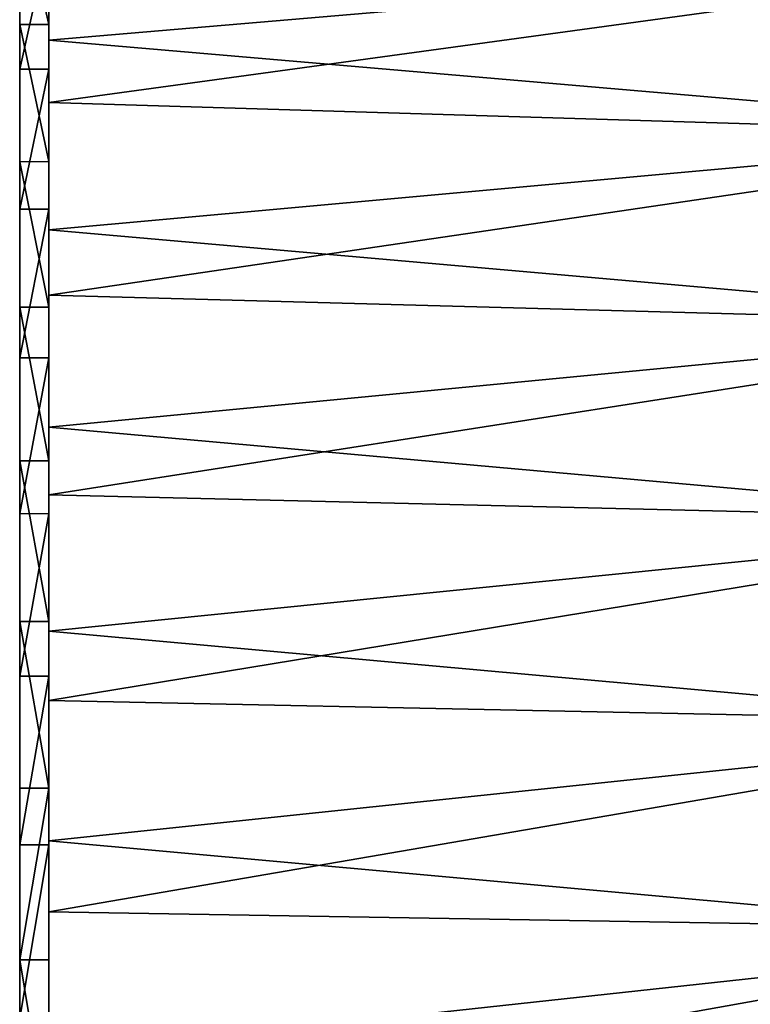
# Model space of a CAD drawing. Header units: metres. Extents: x -24 to 72, y -247 to 22.
# Tile 563 of 573: x 61.5 to 66.5, y 4.82 to 11.56. Entities that reach past the tile are written whole.
import ezdxf

# ---------------------------------------------------------------- set-up
doc = ezdxf.new("R2010")
doc.units = ezdxf.units.M
doc.layers.add('solid_509589_MEDIA_SW0001', color=7, linetype='CONTINUOUS')

msp = doc.modelspace()

# ---------------------------------------------------------------- linework, layer by layer
at = {"layer": 'solid_509589_MEDIA_SW0001'}
for points in [[(61.700001, 20.998472, 84.752892), (61.700001, 6.901042, 104.333687), (61.700001, 8.309077, 103.786247)], [(61.700001, 20.962215, 83.240776), (61.700001, 6.901042, 104.333687), (61.700001, 20.998472, 84.752892)], [(61.700001, 20.998472, 84.752892), (61.700001, 8.309077, 103.786247), (61.700001, 20.925869, 86.262993)], [(61.700001, 13.696838, 94.09063), (61.700001, 6.901042, 104.333687), (61.700001, 20.962215, 83.240776)], [(61.700001, 20.925869, 86.262993), (61.700001, 8.309077, 103.786247), (61.700001, 9.67455, 103.138741)], [(61.700001, 20.925869, 86.262993), (61.700001, 9.67455, 103.138741), (61.700001, 20.745018, 87.762558)], [(61.700001, 20.745018, 87.762558), (61.700001, 9.67455, 103.138741), (61.700001, 10.991409, 102.393814)], [(61.700001, 20.745018, 87.762558), (61.700001, 10.991409, 102.393814), (61.700001, 20.456341, 89.247398)], [(61.700001, 20.456341, 89.247398), (61.700001, 10.991409, 102.393814), (61.700001, 12.249323, 101.557381)], [(61.5, 16.71945, 84.707809), (61.5, -5.913662, 68.859932), (61.5, -7.06707, 69.34613)], [(61.5, 16.657057, 85.957947), (61.5, 16.71945, 84.707809), (61.5, -7.06707, 69.34613)], [(61.5, 16.71945, 84.707809), (61.5, 16.688278, 83.45842), (61.5, -5.913662, 68.859932)], [(61.5, 16.688278, 83.45842), (61.5, -4.72896, 68.461906), (61.5, -5.913662, 68.859932)], [(61.5, 16.688278, 83.45842), (61.5, 16.563854, 82.214851), (61.5, -4.72896, 68.461906)], [(61.5, 16.657057, 85.957947), (61.5, -7.06707, 69.34613), (61.5, -8.179207, 69.916306)], [(61.5, 16.501642, 87.198021), (61.5, 16.657057, 85.957947), (61.5, -8.179207, 69.916306)], [(61.5, 16.563854, 82.214851), (61.5, -3.517831, 68.153503), (61.5, -4.72896, 68.461906)], [(61.5, 16.563854, 82.214851), (61.5, 16.346498, 80.98217), (61.5, -3.517831, 68.153503)], [(61.5, 16.501642, 87.198021), (61.5, -8.179207, 69.916306), (61.5, -9.245638, 70.56797)], [(61.5, 16.254017, 88.423027), (61.5, 16.501642, 87.198021), (61.5, -9.245638, 70.56797)], [(61.5, 16.346498, 80.98217), (61.5, -2.285152, 67.93615), (61.5, -3.517831, 68.153503)], [(61.5, 16.346498, 80.98217), (61.5, 16.038095, 79.771042), (61.5, -2.285152, 67.93615)], [(61.5, 16.254017, 88.423027), (61.5, -9.245638, 70.56797), (61.5, -10.261936, 71.298645)], [(61.5, 15.915007, 89.627937), (61.5, 16.254017, 88.423027), (61.5, -10.261936, 71.298645)], [(61.5, 16.038095, 79.771042), (61.5, -1.041583, 67.811722), (61.5, -2.285152, 67.93615)], [(61.5, 16.038095, 79.771042), (61.5, 15.640069, 78.586334), (61.5, -1.041583, 67.811722)], [(61.5, 15.915007, 89.627937), (61.5, -10.261936, 71.298645), (61.5, -11.219314, 72.101997)], [(61.5, 15.487546, 90.802338), (61.5, 15.915007, 89.627937), (61.5, -11.219314, 72.101997)], [(61.5, 15.640069, 78.586334), (61.5, 0.207806, 67.780548), (61.5, -1.041583, 67.811722)], [(61.5, 15.640069, 78.586334), (61.5, 15.153867, 77.43293), (61.5, 0.207806, 67.780548)], [(61.5, 15.487546, 90.802338), (61.5, -11.219314, 72.101997), (61.5, -12.113997, 72.974625)], [(61.5, 14.973539, 91.941521), (61.5, 15.487546, 90.802338), (61.5, -12.113997, 72.974625)], [(61.5, 15.153867, 77.43293), (61.5, 1.457946, 67.842941), (61.5, 0.207806, 67.780548)], [(61.5, 15.153867, 77.43293), (61.5, 14.583694, 76.320793), (61.5, 1.457946, 67.842941)], [(61.5, 14.973539, 91.941521), (61.5, -12.113997, 72.974625), (61.5, -12.942226, 73.913124)], [(61.5, 14.374911, 93.040787), (61.5, 14.973539, 91.941521), (61.5, -12.942226, 73.913124)], [(61.5, 14.583694, 76.320793), (61.5, 2.698023, 67.99836), (61.5, 1.457946, 67.842941)], [(61.5, 14.583694, 76.320793), (61.5, 13.932026, 75.254364), (61.5, 2.698023, 67.99836)], [(61.5, 14.374911, 93.040787), (61.5, -12.942226, 73.913124), (61.5, -13.696838, 74.90937)], [(61.5, 13.696838, 94.09063), (61.5, 14.374911, 93.040787), (61.5, -13.696838, 74.90937)], [(61.5, 13.932026, 75.254364), (61.5, 3.923024, 68.245987), (61.5, 2.698023, 67.99836)], [(61.5, 13.932026, 75.254364), (61.5, 13.201357, 74.23806), (61.5, 3.923024, 68.245987)], [(61.700001, 10.587354, 71.558159), (61.700001, 13.829099, 68.696327), (61.700001, 12.655937, 67.742088)], [(61.700001, 11.52492, 72.385559), (61.700001, 12.398078, 73.280769), (61.700001, 13.829099, 68.696327)], [(61.700001, 10.587354, 71.558159), (61.700001, 11.52492, 72.385559), (61.700001, 13.829099, 68.696327)], [(61.5, -14.374911, 75.959213), (61.5, 13.696838, 94.09063), (61.5, -13.696838, 74.90937)], [(61.5, -14.374911, 75.959213), (61.5, 12.942226, 95.086876), (61.5, 13.696838, 94.09063)], [(61.700001, 12.941845, 95.087357), (61.700001, 6.901042, 104.333687), (61.700001, 13.696838, 94.09063)], [(61.5, 13.201357, 74.23806), (61.5, 5.127936, 68.584991), (61.5, 3.923024, 68.245987)], [(61.5, 13.201357, 74.23806), (61.5, 12.398005, 73.280685), (61.5, 5.127936, 68.584991)], [(61.5, -14.973539, 77.058479), (61.5, 12.113997, 96.025375), (61.5, 12.942226, 95.086876)], [(61.5, -14.374911, 75.959213), (61.5, -14.973539, 77.058479), (61.5, 12.942226, 95.086876)], [(61.700001, 12.941845, 95.087357), (61.700001, 12.114444, 96.024918), (61.700001, 6.901042, 104.333687)], [(69.046227, 12.045105, 67.297806), (61.700001, 11.418697, 66.875771), (61.700001, 12.655937, 67.742088)], [(61.700001, 9.59063, 70.803162), (61.700001, 12.655937, 67.742088), (61.700001, 11.418697, 66.875771)], [(61.700001, 9.59063, 70.803162), (61.700001, 10.587354, 71.558159), (61.700001, 12.655937, 67.742088)], [(61.700001, 11.52492, 72.385559), (61.5, 12.398005, 73.280685), (61.700001, 12.398078, 73.280769)], [(61.5, 12.398005, 73.280685), (61.5, 6.302339, 69.012451), (61.5, 5.127936, 68.584991)], [(61.5, 12.398005, 73.280685), (61.5, 11.525373, 72.386002), (61.5, 6.302339, 69.012451)], [(61.700001, 11.52492, 72.385559), (61.5, 11.525373, 72.386002), (61.5, 12.398005, 73.280685)], [(69.099991, 12.006639, 101.729065), (61.700001, 12.249323, 101.557381), (61.700001, 10.991409, 102.393814)], [(61.700001, 12.114444, 96.024918), (61.5, 12.113997, 96.025375), (61.5, 11.219314, 96.898003)], [(61.700001, 12.114444, 96.024918), (61.5, 11.219314, 96.898003), (61.700001, 11.219234, 96.898079)], [(61.5, -15.487546, 78.197662), (61.5, 11.219314, 96.898003), (61.5, 12.113997, 96.025375)], [(61.5, -14.973539, 77.058479), (61.5, -15.487546, 78.197662), (61.5, 12.113997, 96.025375)], [(61.700001, 12.114444, 96.024918), (61.700001, 11.219234, 96.898079), (61.700001, 6.901042, 104.333687)], [(69.046227, 12.045105, 67.297806), (69.046227, 10.787225, 66.482346), (61.700001, 11.418697, 66.875771)], [(69.122269, 10.765785, 102.530472), (69.099991, 12.006639, 101.729065), (61.700001, 10.991409, 102.393814)], [(61.5, 11.525373, 72.386002), (61.5, 7.441524, 69.526459), (61.5, 6.302339, 69.012451)], [(61.5, 11.525373, 72.386002), (61.5, 10.586876, 71.55777), (61.5, 7.441524, 69.526459)], [(61.700001, 10.587354, 71.558159), (61.5, 10.586876, 71.55777), (61.5, 11.525373, 72.386002)], [(61.700001, 10.587354, 71.558159), (61.5, 11.525373, 72.386002), (61.700001, 11.52492, 72.385559)], [(69.046227, 10.787225, 66.482346), (61.700001, 10.120763, 66.099724), (61.700001, 11.418697, 66.875771)], [(61.700001, 8.540268, 70.124771), (61.700001, 11.418697, 66.875771), (61.700001, 10.120763, 66.099724)], [(61.700001, 8.540268, 70.124771), (61.700001, 9.59063, 70.803162), (61.700001, 11.418697, 66.875771)], [(61.5, -15.915007, 79.372063), (61.5, 10.261936, 97.701355), (61.5, 11.219314, 96.898003)], [(61.700001, 11.219234, 96.898079), (61.5, 11.219314, 96.898003), (61.5, 10.261936, 97.701355)], [(61.5, -15.487546, 78.197662), (61.5, -15.915007, 79.372063), (61.5, 11.219314, 96.898003)], [(61.700001, 11.219234, 96.898079), (61.5, 10.261936, 97.701355), (61.700001, 10.261494, 97.701706)], [(61.700001, 11.219234, 96.898079), (61.700001, 5.455098, 104.779091), (61.700001, 6.901042, 104.333687)], [(61.700001, 11.219234, 96.898079), (61.700001, 10.261494, 97.701706), (61.700001, 5.455098, 104.779091)], [(69.122269, 10.765785, 102.530472), (61.700001, 10.991409, 102.393814), (61.700001, 9.67455, 103.138741)], [(69.046227, 10.787225, 66.482346), (69.046227, 9.474376, 65.758705), (61.700001, 10.120763, 66.099724)], [(69.14756, 9.47069, 103.243156), (69.122269, 10.765785, 102.530472), (61.700001, 9.67455, 103.138741)], [(61.700001, 9.59063, 70.803162), (61.5, 10.586876, 71.55777), (61.700001, 10.587354, 71.558159)], [(61.5, 10.586876, 71.55777), (61.5, 8.540791, 70.125092), (61.5, 7.441524, 69.526459)], [(61.5, 10.586876, 71.55777), (61.5, 9.59063, 70.803162), (61.5, 8.540791, 70.125092)], [(61.700001, 9.59063, 70.803162), (61.5, 9.59063, 70.803162), (61.5, 10.586876, 71.55777)], [(61.5, -16.254017, 80.576973), (61.5, 9.245638, 98.43203), (61.5, 10.261936, 97.701355)], [(61.700001, 10.261494, 97.701706), (61.5, 10.261936, 97.701355), (61.5, 9.245638, 98.43203)], [(61.5, -15.915007, 79.372063), (61.5, -16.254017, 80.576973), (61.5, 10.261936, 97.701355)], [(61.700001, 10.261494, 97.701706), (61.5, 9.245638, 98.43203), (61.700001, 9.246193, 98.431671)], [(61.700001, 10.261494, 97.701706), (61.700001, 9.246193, 98.431671), (61.700001, 5.455098, 104.779091)], [(69.046227, 9.474376, 65.758705), (61.700001, 8.7704, 65.419113), (61.700001, 10.120763, 66.099724)], [(61.700001, 7.442099, 69.526733), (61.700001, 10.120763, 66.099724), (61.700001, 8.7704, 65.419113)], [(61.700001, 7.442099, 69.526733), (61.700001, 8.540268, 70.124771), (61.700001, 10.120763, 66.099724)], [(69.14756, 9.47069, 103.243156), (61.700001, 9.67455, 103.138741), (61.700001, 8.309077, 103.786247)], [(61.700001, 8.540268, 70.124771), (61.5, 8.540791, 70.125092), (61.5, 9.59063, 70.803162)], [(61.700001, 8.540268, 70.124771), (61.5, 9.59063, 70.803162), (61.700001, 9.59063, 70.803162)], [(69.046227, 9.474376, 65.758705), (69.046227, 8.113248, 65.130562), (61.700001, 8.7704, 65.419113)], [(69.175339, 8.128228, 103.863159), (69.14756, 9.47069, 103.243156), (61.700001, 8.309077, 103.786247)], [(61.700001, 9.246193, 98.431671), (61.5, 9.245638, 98.43203), (61.5, 8.179207, 99.083694)], [(61.700001, 9.246193, 98.431671), (61.5, 8.179207, 99.083694), (61.700001, 8.179112, 99.083748)], [(61.5, -16.501642, 81.801979), (61.5, 8.179207, 99.083694), (61.5, 9.245638, 98.43203)], [(61.5, -16.254017, 80.576973), (61.5, -16.501642, 81.801979), (61.5, 9.245638, 98.43203)], [(61.700001, 9.246193, 98.431671), (61.700001, 3.982712, 105.118874), (61.700001, 5.455098, 104.779091)], [(61.700001, 9.246193, 98.431671), (61.700001, 8.179112, 99.083748), (61.700001, 3.982712, 105.118874)], [(69.046227, 8.113248, 65.130562), (61.700001, 7.37624, 64.838074), (61.700001, 8.7704, 65.419113)], [(61.700001, 5.1274, 68.584816), (61.700001, 8.7704, 65.419113), (61.700001, 7.37624, 64.838074)], [(61.700001, 6.302239, 69.012413), (61.700001, 7.442099, 69.526733), (61.700001, 8.7704, 65.419113)], [(61.700001, 5.1274, 68.584816), (61.700001, 6.302239, 69.012413), (61.700001, 8.7704, 65.419113)], [(61.700001, 7.442099, 69.526733), (61.5, 7.441524, 69.526459), (61.5, 8.540791, 70.125092)], [(61.700001, 7.442099, 69.526733), (61.5, 8.540791, 70.125092), (61.700001, 8.540268, 70.124771)], [(69.175339, 8.128228, 103.863159), (61.700001, 8.309077, 103.786247), (61.700001, 6.901042, 104.333687)], [(61.5, -16.657057, 83.042053), (61.5, 7.06707, 99.65387), (61.5, 8.179207, 99.083694)], [(61.700001, 8.179112, 99.083748), (61.5, 8.179207, 99.083694), (61.5, 7.06707, 99.65387)], [(61.5, -16.501642, 81.801979), (61.5, -16.657057, 83.042053), (61.5, 8.179207, 99.083694)], [(61.700001, 8.179112, 99.083748), (61.5, 7.06707, 99.65387), (61.700001, 7.066587, 99.654099)], [(61.700001, 8.179112, 99.083748), (61.700001, 7.066587, 99.654099), (61.700001, 3.982712, 105.118874)], [(69.205048, 6.745395, 104.387177), (69.175339, 8.128228, 103.863159), (61.700001, 6.901042, 104.333687)], [(69.046227, 8.113248, 65.130562), (69.046227, 6.710776, 64.60112), (61.700001, 7.37624, 64.838074)], [(61.700001, 6.302239, 69.012413), (61.5, 7.441524, 69.526459), (61.700001, 7.442099, 69.526733)], [(61.700001, 6.302239, 69.012413), (61.5, 6.302339, 69.012451), (61.5, 7.441524, 69.526459)], [(69.046227, 6.710776, 64.60112), (61.700001, 5.942085, 64.358215), (61.700001, 7.37624, 64.838074)], [(61.700001, 3.923666, 68.246124), (61.700001, 7.37624, 64.838074), (61.700001, 5.942085, 64.358215)], [(61.700001, 3.923666, 68.246124), (61.700001, 5.1274, 68.584816), (61.700001, 7.37624, 64.838074)], [(61.5, -16.71945, 84.292191), (61.5, 5.913662, 100.140068), (61.5, 7.06707, 99.65387)], [(61.700001, 7.066587, 99.654099), (61.5, 7.06707, 99.65387), (61.5, 5.913662, 100.140068)], [(61.5, -16.657057, 83.042053), (61.5, -16.71945, 84.292191), (61.5, 7.06707, 99.65387)], [(61.700001, 7.066587, 99.654099), (61.5, 5.913662, 100.140068), (61.700001, 5.914272, 100.139854)], [(61.700001, 7.066587, 99.654099), (61.700001, 2.489959, 105.351852), (61.700001, 3.982712, 105.118874)], [(61.700001, 7.066587, 99.654099), (61.700001, 5.914272, 100.139854), (61.700001, 2.489959, 105.351852)], [(69.205048, 6.745395, 104.387177), (61.700001, 6.901042, 104.333687), (61.700001, 5.455098, 104.779091)], [(69.236115, 5.329056, 104.812584), (69.205048, 6.745395, 104.387177), (61.700001, 5.455098, 104.779091)], [(69.046227, 6.710776, 64.60112), (69.046227, 5.274108, 64.17308), (61.700001, 5.942085, 64.358215)], [(61.700001, 6.302239, 69.012413), (61.5, 5.127936, 68.584991), (61.5, 6.302339, 69.012451)], [(61.700001, 5.1274, 68.584816), (61.5, 5.127936, 68.584991), (61.700001, 6.302239, 69.012413)], [(69.046227, 5.274108, 64.17308), (61.700001, 4.477297, 63.982838), (61.700001, 5.942085, 64.358215)], [(61.700001, 2.697917, 67.998337), (61.700001, 5.942085, 64.358215), (61.700001, 4.477297, 63.982838)], [(61.700001, 2.697917, 67.998337), (61.700001, 3.923666, 68.246124), (61.700001, 5.942085, 64.358215)], [(61.700001, 5.914272, 100.139854), (61.5, 5.913662, 100.140068), (61.5, 4.72896, 100.538094)], [(61.700001, 5.914272, 100.139854), (61.5, 4.72896, 100.538094), (61.700001, 4.728919, 100.538109)], [(61.5, -16.688278, 85.54158), (61.5, 4.72896, 100.538094), (61.5, 5.913662, 100.140068)], [(61.5, -16.71945, 84.292191), (61.5, -16.688278, 85.54158), (61.5, 5.913662, 100.140068)], [(61.700001, 5.914272, 100.139854), (61.700001, 4.728919, 100.538109), (61.700001, 2.489959, 105.351852)], [(69.236115, 5.329056, 104.812584), (61.700001, 5.455098, 104.779091), (61.700001, 3.982712, 105.118874)], [(69.267914, 3.886229, 105.137276), (69.236115, 5.329056, 104.812584), (61.700001, 3.982712, 105.118874)], [(69.046227, 5.274108, 64.17308), (69.046227, 3.810564, 63.848618), (61.700001, 4.477297, 63.982838)], [(61.700001, 3.923666, 68.246124), (61.5, 3.923024, 68.245987), (61.5, 5.127936, 68.584991)], [(61.700001, 3.923666, 68.246124), (61.5, 5.127936, 68.584991), (61.700001, 5.1274, 68.584816)]]:
    msp.add_3dface(points, dxfattribs=at)

doc.saveas('drawing.dxf')
